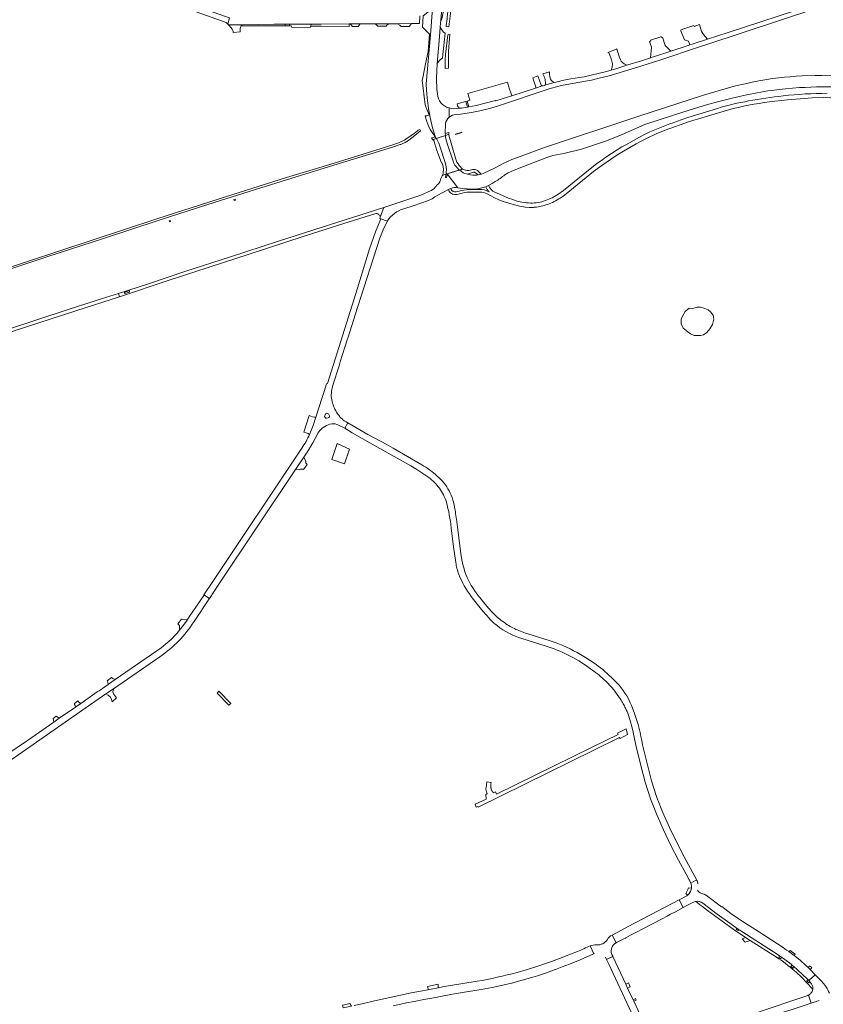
# Model space of a CAD drawing. Header units: metres. Extents: x 166325 to 190320, y 381923 to 404576.
# Tile 518 of 656: x 172251 to 172842, y 391591 to 392315. Entities that reach past the tile are written whole.
import ezdxf

# ---------------------------------------------------------------- set-up
doc = ezdxf.new("R2010")
doc.units = ezdxf.units.M
for name, color, linetype, lineweight in [('B-WE-OG-WATER_MEER-GV', 8, 'Continuous', 18), ('B-WE-VH-VERHARDING_ASFALT-GV', 8, 'Continuous', 18), ('B-WE-VH-VERHARDING_BETON-GV', 8, 'Continuous', 18), ('B-WE-VH-VERHARDING_BETONSTRAATSTEEN-GV', 8, 'Continuous', 18), ('B-WE-VH-VERHARDING_GESLOTEN-GV', 8, 'Continuous', 18), ('B-WE-VH-VERHARDING_HALFVERHARDING-GV', 8, 'Continuous', 18), ('B-WE-VH-VERHARDING_STRAATBAKSTEEN-GV', 8, 'Continuous', 18)]:
    doc.layers.add(name, color=color, linetype=linetype, lineweight=lineweight)

msp = doc.modelspace()

# ---------------------------------------------------------------- linework, layer by layer
at = {"layer": 'B-WE-OG-WATER_MEER-GV', "flags": 128}
for points in [[(172755.259, 392102.923), (172752.181, 392103.768), (172749.775, 392103.811), (172746.415, 392102.923), (172743.704, 392102.975), (172740.926, 392100.726), (172738.942, 392097.154), (172737.884, 392094.905), (172737.884, 392091.465), (172739.339, 392088.29), (172741.446, 392086.939), (172742.963, 392085.379), (172744.849, 392084.1), (172747.602, 392082.93), (172748.848, 392082.913), (172752.184, 392082.93), (172754.46, 392083.516), (172756.801, 392085.206), (172759.099, 392087.763), (172760.941, 392091.035), (172761.877, 392094.857), (172761.378, 392098), (172759.601, 392100.405), (172757.86, 392101.818)], [(172494.062, 391999.343), (172484.793, 392003.504), (172480.863, 391991.623), (172490.39, 391988.594)]]:
    msp.add_lwpolyline(points, close=True, dxfattribs=at)
at = {"layer": 'B-WE-VH-VERHARDING_ASFALT-GV', "flags": 128}
for points in [[(172561.183, 392314.933), (172565.335, 392363.824)], [(172555.083, 392323.659), (172553.456, 392304.277), (172550.445, 392268.206), (172550.549, 392263.491), (172550.718, 392260.65), (172551.006, 392257.818), (172552.069, 392250.096), (172553.276, 392243.347), (172555.05, 392235.868), (172556.941, 392229.327), (172557.057, 392229.171), (172557.766, 392227.871), (172559.058, 392228.303), (172564.552, 392230.141), (172564.435, 392231.609), (172564.58, 392238.877)], [(172834.005, 392326.08), (172772.469, 392305.824), (172757.256, 392300.958), (172745.942, 392297.294), (172744.276, 392296.754), (172743.106, 392296.374), (172730.374, 392292.242), (172729.48, 392291.952), (172717.53, 392288.074), (172715.679, 392287.448), (172715.405, 392287.355), (172708.782, 392285.116), (172698.645, 392282.044), (172698.076, 392281.862), (172697.146, 392281.564), (172689.92, 392279.249), (172686.547, 392278.29), (172682.087, 392277.071), (172671.843, 392274.42), (172666.494, 392273.356), (172661.37, 392272.58), (172655.346, 392271.503), (172650.293, 392270.51), (172648.636, 392270.185), (172645.629, 392269.425), (172644.613, 392269.168), (172642.675, 392268.678), (172638.291, 392267.361), (172637.942, 392267.256), (172636.302, 392266.763), (172635.613, 392266.54), (172630.803, 392264.981), (172613.385, 392259.335), (172606.299, 392257.038), (172601.545, 392255.497), (172601.447, 392255.883), (172594.644, 392254.06), (172587.032, 392252.291), (172581.669, 392251.233), (172581.313, 392251.163), (172580.705, 392251.078), (172576.316, 392250.226), (172574.723, 392250.31), (172570.206, 392249.813), (172569.064, 392249.929), (172567.95, 392250.203), (172567.192, 392250.489), (172567.371, 392243.687), (172569.779, 392244.968), (172571.048, 392245.416), (172572.661, 392245.685), (172575.64, 392245.914), (172583.793, 392247.134), (172589.852, 392248.271), (172596.906, 392250.033), (172602.938, 392251.632), (172602.813, 392251.797), (172639.978, 392264.278), (172642.493, 392264.994), (172649.931, 392266.804), (172662.015, 392269.132), (172671.852, 392270.876), (172677.688, 392272.224), (172684.845, 392274.095), (172704.379, 392279.892), (172722.243, 392285.513), (172751.441, 392295.457), (172756.822, 392297.109), (172836.153, 392323.428)], [(172558.983, 392258.847), (172558.666, 392260.765), (172558.251, 392263.846), (172558.047, 392271.953), (172558.531, 392283.155), (172560.141, 392302.81), (172560.734, 392309.779), (172560.993, 392312.826), (172561.183, 392314.933)], [(172933.513, 392260.459), (172926.696, 392262.499), (172919.85, 392264.438), (172913.272, 392266.266), (172906.631, 392267.849), (172898.841, 392269.407), (172891.026, 392270.832), (172880.885, 392272.214), (172875.305, 392272.852), (172866.956, 392273.643), (172864.194, 392273.854), (172861.225, 392274.024), (172854.559, 392274.267), (172850.863, 392274.357), (172848.674, 392274.39), (172841.394, 392274.357), (172839.029, 392274.346), (172837.758, 392274.34), (172836.465, 392274.291), (172826.849, 392273.927)], [(172792.293, 392269.785), (172785.102, 392268.219), (172777.937, 392266.537), (172766.961, 392263.563), (172754.271, 392259.813), (172706.867, 392244.446), (172636.67, 392221.034), (172620.137, 392214.957), (172613.456, 392212.41), (172610.232, 392210.962), (172607.067, 392209.389), (172601.162, 392206.282), (172592.209, 392202.053), (172591.038, 392201.661), (172590.905, 392201.626)], [(172804.204, 392263.289), (172814.587, 392264.471), (172825.002, 392265.336)], [(172608.255, 392201.182), (172610.772, 392202.632), (172614.667, 392204.435), (172618.641, 392206.033), (172639.015, 392213.809), (172643.422, 392215.325), (172651.705, 392216.755), (172664.724, 392220.014), (172683.117, 392226.217), (172694.531, 392230.901), (172711.303, 392238.265), (172733.095, 392245.373), (172747.771, 392250.053), (172756.628, 392252.613), (172765.523, 392255.036), (172774.571, 392257.405), (172783.689, 392259.485)], [(172806.832, 392255.368), (172816.098, 392256.38), (172825.386, 392257.171), (172834.179, 392257.759), (172842.988, 392257.989), (172848.049, 392257.913), (172853.109, 392257.784), (172857.503, 392257.628), (172861.895, 392257.431), (172868.779, 392256.975), (172875.643, 392256.277), (172888.839, 392254.196), (172899.499, 392252.202), (172909.088, 392249.976), (172919.09, 392247.284), (172929.003, 392244.278), (172935.566, 392241.864), (172942.061, 392239.275)], [(172567.157, 392243.568), (172567.371, 392243.687), (172567.192, 392250.489), (172566.227, 392250.711), (172565.291, 392251.036), (172562.375, 392252.953)], [(172649.037, 392184.087), (172651.229, 392185.592), (172653.32, 392187.234), (172673.489, 392203.505), (172679.675, 392208.09), (172680.272, 392208.532), (172688.366, 392214.077), (172691.904, 392216.422), (172695.519, 392218.648), (172704.769, 392223.899), (172708.968, 392226.297), (172713.295, 392228.453), (172719.653, 392231.346), (172726.084, 392234.071), (172743.985, 392240.353), (172776.128, 392249.958)], [(172764.646, 392249.998), (172742.783, 392243.299), (172734.51, 392240.358)], [(172229.901, 392127.032), (172271.377, 392140.844), (172312.895, 392154.368), (172353.124, 392167.682), (172389.727, 392179.408), (172424.77, 392190.293), (172454.717, 392199.769), (172482.497, 392208.23), (172512.038, 392217.458), (172526.212, 392221.741), (172531.286, 392223.387), (172531.66, 392223.524), (172533.301, 392224.214), (172534.889, 392225.017), (172537.264, 392226.452), (172537.51, 392226.637), (172541.913, 392230.048), (172546.216, 392233.585), (172545.684, 392234.537), (172544.497, 392234.141), (172543.861, 392233.574), (172541.492, 392231.598), (172539.024, 392229.748), (172536.463, 392228.028), (172534.396, 392226.787), (172532.251, 392225.686), (172530.038, 392224.729), (172527.766, 392223.922), (172526.445, 392223.528), (172500.064, 392215.163), (172479.485, 392208.71), (172447.677, 392199.139), (172397.325, 392183.199), (172352.276, 392168.728), (172256.99, 392137.427), (172110.127, 392089.07)], [(172561.052, 392220.103), (172559.592, 392224.476), (172558.288, 392227.307), (172557.766, 392227.871), (172555.584, 392227.142), (172555.899, 392226.523), (172558.26, 392219.177), (172561.712, 392210.098), (172561.948, 392210.183), (172562.699, 392207.944), (172563.074, 392205.612)], [(172570.15, 392211.221), (172569.665, 392212.685), (172566.6, 392221.944), (172565.066, 392226.578), (172564.573, 392229.184), (172564.552, 392230.141), (172557.766, 392227.871), (172558.288, 392227.307), (172559.592, 392224.476), (172561.052, 392220.103), (172564.128, 392210.89), (172564.661, 392209.294), (172565.102, 392207.086), (172565.232, 392204.839), (172565.152, 392203.405), (172564.975, 392202.044), (172565.071, 392201.703), (172565.847, 392201.945), (172574.654, 392204.646), (172572.076, 392207.443)], [(172569.308, 392222.843), (172568.29, 392226.297), (172567.269, 392229.297), (172566.964, 392230.489), (172566.941, 392230.94), (172566.584, 392230.821), (172564.552, 392230.141), (172564.573, 392229.184), (172565.066, 392226.578), (172566.6, 392221.944), (172569.665, 392212.685), (172570.15, 392211.221)], [(172714.929, 392232.695), (172710.858, 392230.74), (172706.843, 392228.673), (172697.773, 392223.597), (172694.235, 392221.674), (172690.787, 392219.592), (172682.602, 392214.055), (172679.226, 392211.8), (172675.944, 392209.41), (172667.173, 392202.494), (172651.378, 392189.677), (172647.269, 392186.8), (172642.946, 392184.257), (172639.3, 392182.67), (172635.539, 392181.38)], [(172562.534, 392201.413), (172562.199, 392200.365), (172562.493, 392200.901), (172565.071, 392201.703), (172564.975, 392202.044), (172565.152, 392203.405), (172565.232, 392204.839), (172565.102, 392207.086), (172564.661, 392209.294), (172564.128, 392210.89), (172561.052, 392220.103)], [(172571.802, 392213.378), (172571.977, 392213.452), (172569.308, 392222.843)], [(172590.905, 392201.626), (172589.844, 392201.345), (172588.632, 392201.107), (172588.478, 392201.087), (172587.407, 392200.948), (172586.175, 392200.868), (172584.94, 392200.869), (172584.569, 392200.884), (172583.022, 392201.109), (172581.489, 392201.412), (172580.713, 392201.607), (172579.974, 392201.793), (172578.48, 392202.251), (172577.666, 392202.537), (172574.796, 392204.73), (172565.847, 392201.945), (172573.59, 392191.65), (172577.119, 392191.142), (172580.672, 392190.847), (172584.498, 392190.652), (172588.325, 392190.843), (172591.337, 392191.488), (172594.287, 392192.374), (172596.207, 392193.398), (172597.981, 392194.359)], [(172572.076, 392207.443), (172574.654, 392204.646), (172577.117, 392205.452), (172574.692, 392207.934)], [(172573.59, 392191.65), (172565.847, 392201.945), (172565.881, 392201.68), (172565.717, 392200.617), (172565.384, 392199.454), (172565.341, 392199.359), (172565.215, 392199.227), (172565.046, 392199.161), (172564.864, 392199.173), (172564.705, 392199.261), (172564.598, 392199.409), (172564.564, 392199.587), (172564.608, 392199.764), (172565.071, 392201.703), (172562.493, 392200.901), (172562.199, 392200.365), (172561.21, 392198.389), (172560.62, 392196.536), (172560.357, 392195.933), (172560.024, 392195.365), (172559.626, 392194.84), (172559.169, 392194.367), (172558.659, 392193.952), (172558.321, 392193.727), (172555.929, 392190.904), (172553.966, 392189.697), (172546.457, 392186.203), (172519.125, 392177.097)], [(172533.799, 392176.19), (172540.723, 392178.342), (172551.987, 392182.381), (172554.732, 392183.56), (172555.814, 392184.164), (172556.837, 392184.863), (172562.173, 392187.836), (172566.778, 392190.287), (172567.669, 392190.774), (172568.604, 392191.169)], [(172568.604, 392191.169), (172567.669, 392190.774), (172566.778, 392190.287)], [(172589.621, 392190.46), (172583.534, 392190.309)], [(172624.194, 392180.611), (172623.633, 392180.696), (172620.656, 392181.148), (172617.16, 392181.91), (172614.019, 392182.896), (172610.916, 392183.993), (172600.315, 392188.634), (172599.303, 392189.27), (172598.386, 392190.035), (172597.202, 392191.686), (172596.207, 392193.398), (172594.287, 392192.374)], [(172576.361, 392189.643), (172573.63, 392188.969)], [(172582.519, 392188.479), (172589.925, 392188.49)], [(172595.243, 392187.143), (172597.958, 392185.663), (172600.73, 392184.295), (172603.858, 392182.81), (172607.087, 392181.561), (172611.174, 392180.285), (172615.3, 392179.142), (172619.188, 392178.135), (172623.138, 392177.412), (172626.227, 392177.187), (172629.323, 392177.228)], [(172519.125, 392177.097), (172516.56, 392170.11), (172516.289, 392168.972), (172517.002, 392168.691), (172521.781, 392167.16), (172521.812, 392167.222)], [(172458.802, 392000.097), (172393.341, 391902.012), (172386.861, 391892.227), (172390.881, 391889.516), (172397.389, 391899.166), (172454.303, 391984.385), (172460.363, 391993.485), (172463.292, 391997.849), (172466.972, 392004.079), (172470.565, 392010.93), (172470.709, 392011.149), (172471.391, 392012.106), (172472.137, 392013.014), (172472.943, 392013.869), (172473.536, 392014.434), (172474.597, 392015.317), (172475.739, 392016.093), (172476.951, 392016.754), (172478.221, 392017.293), (172479.539, 392017.706), (172480.89, 392017.988), (172482.168, 392017.977), (172483.439, 392017.832), (172484.687, 392017.555), (172485.486, 392017.303), (172490.57, 392014.88), (172492.81, 392018.64), (172491.442, 392019.443), (172490.136, 392020.229), (172488.899, 392021.147), (172488.727, 392021.3), (172487.754, 392022.226), (172486.837, 392023.209), (172485.981, 392024.244), (172485.188, 392025.329), (172484.461, 392026.459), (172483.803, 392027.63), (172483.215, 392028.838), (172482.7, 392030.079), (172482.299, 392030.907), (172481.819, 392032.057), (172481.413, 392033.236), (172481.084, 392034.439), (172480.833, 392035.66), (172480.66, 392036.894), (172480.567, 392038.138), (172480.554, 392039.384), (172480.621, 392040.629), (172480.768, 392041.867), (172480.993, 392043.093), (172481.297, 392044.303), (172481.799, 392046.306), (172486.288, 392060.696), (172487.149, 392063.45), (172490.53, 392074.267), (172492.502, 392080.578), (172492.623, 392080.966), (172499.915, 392103.456), (172516.252, 392154.502), (172519.173, 392161.973), (172521.781, 392167.16), (172517.002, 392168.691), (172513.097, 392159.183), (172508.74, 392146.812), (172499.862, 392117.716), (172495.929, 392105.171), (172477.705, 392047.596), (172476.987, 392047.39), (172475.234, 392041.849), (172473.793, 392037.295), (172469.219, 392022.84)], [(172237.483, 392083.212), (172292.605, 392101.06), (172324.872, 392111.482), (172324.03, 392113.945), (172314.398, 392110.829), (172286.973, 392102.09), (172218.25, 392079.571)], [(172331.872, 392114.829), (172328.982, 392113.924)], [(172478.5, 392025.42), (172479.225, 392023.883), (172479.167, 392023.412), (172478.992, 392022.892), (172478.731, 392022.62), (172478.276, 392022.447), (172476.91, 392022.186), (172476.612, 392022.232), (172476.208, 392022.444), (172475.896, 392022.735), (172475.698, 392023.02), (172475.56, 392023.35), (172476.22, 392025.27)], [(172469.219, 392022.84), (172467.302, 392016.782), (172465.707, 392013.008), (172464.521, 392010.204)], [(172547.127, 391987.792), (172526.118, 392000), (172520.803, 392002.974), (172507.364, 392010.193), (172492.81, 392018.64), (172490.57, 392014.88), (172495.913, 392011.382), (172516.248, 391999.83), (172535.134, 391989.228), (172538.951, 391987.015), (172542.716, 391984.714), (172552.264, 391978.55)], [(172569.709, 391962.863), (172569.39, 391963.764), (172568.747, 391965.399), (172568.029, 391967.002), (172567.239, 391968.571), (172566.379, 391970.103), (172565.45, 391971.594), (172564.454, 391973.041), (172563.393, 391974.441), (172562.27, 391975.791), (172561.086, 391977.089), (172559.845, 391978.332), (172558.548, 391979.517)], [(172577.584, 391913.408), (172576.558, 391917.99), (172575.813, 391922.627), (172573.643, 391939.94), (172572.916, 391945.98), (172572.022, 391951.997)], [(172568.751, 391941.476), (172570.503, 391927.53), (172572.122, 391915.94)], [(172583.53, 391890.882), (172587.857, 391885.247), (172592.388, 391879.775), (172594.489, 391877.371), (172596.63, 391875.003)], [(172601.425, 391876.84), (172598.208, 391880.222), (172595.096, 391883.7)], [(172650.866, 391854.718), (172645.867, 391856.708), (172640.805, 391858.53), (172628.223, 391862.53), (172623.296, 391864), (172618.483, 391865.81)], [(172620.699, 391859.911), (172638.003, 391854.471)], [(172654.889, 391847.692), (172658.803, 391845.785), (172662.562, 391843.59), (172667.507, 391840.361), (172672.301, 391836.91)], [(172671.968, 391843.19), (172671.317, 391843.618)], [(172703.473, 391805.435), (172701.364, 391810.772), (172700.438, 391812.744), (172698.925, 391815.966), (172697.877, 391817.723), (172696.563, 391819.783), (172695.182, 391821.8), (172693.707, 391823.807), (172692.227, 391825.692), (172690.723, 391827.258), (172689.582, 391828.379)], [(172699.081, 391803.69), (172700.9, 391798.004), (172701.4, 391796.066), (172702.391, 391792.223), (172702.977, 391789.509), (172704.941, 391780.411), (172708.281, 391766.59), (172711.523, 391754.31), (172715.383, 391742.03), (172720.203, 391729.662), (172724.941, 391719.09), (172730.383, 391707.721), (172736.052, 391696.91), (172741.597, 391686.603), (172743.835, 391682.443), (172743.95, 391682.229), (172744.92, 391679.871), (172748.483, 391681.814), (172749.285, 391682.252), (172749.101, 391682.537), (172747.991, 391684.815), (172740.132, 391699.222), (172734.473, 391710.34), (172729.392, 391720.97), (172724.202, 391732.34), (172723.724, 391733.57), (172721.056, 391740.43), (172720.805, 391741.075), (172719.812, 391743.631), (172716.172, 391755.311), (172712.832, 391768.131), (172709.531, 391781.841)], [(172645.442, 391616.469), (172650.451, 391618.37), (172655.876, 391620.429), (172657.61, 391621.128), (172659.39, 391621.845), (172663.51, 391623.517), (172664.222, 391623.823), (172672.494, 391627.382), (172673.78, 391627.935), (172671.015, 391633.812)], [(172661.64, 391629.793), (172656.493, 391627.608), (172654.119, 391626.685), (172648.41, 391624.477), (172642.646, 391622.415), (172630.294, 391618.087), (172623.864, 391616.126), (172617.384, 391614.334)], [(172526.003, 391589.795), (172531.624, 391590.997), (172535.831, 391591.866), (172541.492, 391592.996), (172548.563, 391594.318), (172554.479, 391595.424), (172568.45, 391598.036), (172571.293, 391598.51), (172574.175, 391598.99), (172587.656, 391601.236), (172590.727, 391601.709), (172593.572, 391602.187), (172598.996, 391603.21), (172608.929, 391605.398), (172613.023, 391606.383), (172620.995, 391608.483), (172628.904, 391610.807), (172632.335, 391611.891), (172638.819, 391614.068), (172645.25, 391616.396), (172645.442, 391616.469)], [(172587.772, 391607.774), (172566.799, 391604.343), (172559.952, 391603.069), (172559.077, 391602.906), (172553.975, 391601.958), (172551.866, 391601.566), (172539.273, 391599.223), (172523.617, 391595.932), (172512.462, 391593.353), (172504.146, 391591.518), (172497.482, 391589.969)]]:
    msp.add_lwpolyline(points, dxfattribs=at)
for points in [[(172693.819, 392284.904), (172693.21, 392285.896), (172692.742, 392286.961), (172692.564, 392287.516), (172690.69, 392293.849), (172690.267, 392293.715), (172683.96, 392291.277), (172684.844, 392290.649), (172686.755, 392285.718), (172687.461, 392282.838), (172687.158, 392280.383), (172686.547, 392278.29), (172689.92, 392279.249), (172697.146, 392281.564), (172698.076, 392281.862), (172696.988, 392282.286), (172695.968, 392282.856), (172695.035, 392283.559), (172694.558, 392284.005)], [(172579.491, 392255.141), (172580.705, 392251.078), (172581.313, 392251.163), (172581.669, 392251.233), (172580.477, 392255.422)], [(172590.905, 392201.626), (172588.573, 392203.923), (172588.06, 392204.309), (172587.502, 392204.627), (172586.909, 392204.873), (172586.29, 392205.044), (172585.655, 392205.137), (172585.013, 392205.15), (172584.374, 392205.083), (172583.749, 392204.938), (172583.642, 392204.904), (172581.677, 392204.367), (172580.96, 392204.331), (172580.244, 392204.376), (172579.537, 392204.5), (172579.312, 392204.557), (172577.117, 392205.452), (172574.796, 392204.73), (172577.666, 392202.537), (172578.48, 392202.251), (172579.974, 392201.793), (172580.713, 392201.607), (172585.046, 392203.049), (172585.194, 392203.087), (172585.552, 392203.121), (172585.909, 392203.074), (172586.247, 392202.951), (172586.549, 392202.755), (172588.478, 392201.087), (172588.632, 392201.107), (172589.844, 392201.345)], [(172459.751, 392155.693), (172489.827, 392165.366), (172513.224, 392172.723), (172513.725, 392172.721), (172514.219, 392172.639), (172514.694, 392172.48), (172515.138, 392172.247), (172515.539, 392171.947), (172515.887, 392171.586), (172516.174, 392171.175), (172516.391, 392170.724), (172516.534, 392170.244), (172516.56, 392170.11), (172519.125, 392177.097), (172461.635, 392158.769), (172441.837, 392152.338), (172405.736, 392140.543), (172373.438, 392130.174), (172345.997, 392121.052), (172324.03, 392113.945), (172324.872, 392111.482), (172325.545, 392111.699), (172360.606, 392123.318), (172420.262, 392142.868)], [(172723.855, 391653.791), (172727.561, 391655.748), (172730.187, 391657.134), (172733.686, 391658.982), (172739.418, 391662.008), (172736.338, 391667.722), (172698.996, 391648.086), (172694.154, 391645.465), (172687.076, 391641.759), (172690.172, 391636.072), (172690.93, 391636.47), (172695.869, 391639.066), (172696.866, 391639.59), (172697.147, 391639.735), (172700.757, 391641.597), (172705.468, 391644.084), (172709.19, 391646.049)]]:
    msp.add_lwpolyline(points, close=True, dxfattribs=at)
at = {"layer": 'B-WE-VH-VERHARDING_ASFALT-GV'}
for points in [[(172826.849, 392273.927, 0.0392388), (172792.293, 392269.785)], [(172783.689, 392259.485, -0.0212541), (172804.204, 392263.289)], [(172825.002, 392265.336, -0.0234881), (172858.423, 392265.651)], [(172562.375, 392252.953, -0.1374165), (172558.983, 392258.847)], [(172787.554, 392255.544, 0.0306448), (172764.646, 392249.998)], [(172776.128, 392249.958, -0.0291826), (172806.832, 392255.368)], [(172812.92, 392259.26, 0.0182152), (172787.554, 392255.544)], [(172845.432, 392261.177, 0.0266687), (172812.92, 392259.26)], [(172564.58, 392238.877, -0.1822015), (172567.157, 392243.568)], [(172734.51, 392240.358, 0.0262916), (172714.929, 392232.695)], [(172574.692, 392207.934, -0.0914489), (172571.802, 392213.378)], [(172563.074, 392205.612, -0.0790756), (172562.534, 392201.413)], [(172572.076, 392207.443, -0.0947049), (172570.15, 392211.221)], [(172601.127, 392196.167, 0.0323729), (172608.255, 392201.182)], [(172566.778, 392190.287, 0.1870952), (172568.235, 392187.982)], [(172569.261, 392189.542, -0.2549466), (172568.604, 392191.169)], [(172568.604, 392191.169, -0.1269734), (172573.59, 392191.65)], [(172583.534, 392190.309, 0.0633038), (172576.361, 392189.643)], [(172596.728, 392188.612, 0.1387575), (172589.621, 392190.46)], [(172594.287, 392192.374, 0.1507296), (172596.728, 392188.612)], [(172597.981, 392194.359, 0.0133314), (172601.127, 392196.167)], [(172568.235, 392187.982, 0.3215123), (172574.838, 392187.293)], [(172573.63, 392188.969, -0.327965), (172569.261, 392189.542)], [(172574.838, 392187.293, -0.0729176), (172582.519, 392188.479)], [(172589.925, 392188.49, -0.1213143), (172595.243, 392187.143)], [(172639.569, 392179.407, 0.0534384), (172649.037, 392184.087)], [(172521.812, 392167.222, -0.1744108), (172533.799, 392176.19)], [(172635.539, 392181.38, -0.088766), (172624.194, 392180.611)], [(172629.323, 392177.228, 0.0047986), (172630.353, 392177.339)], [(172630.353, 392177.339, 0.0510107), (172639.569, 392179.407)], [(172328.982, 392113.924, -0.8456067), (172328.726, 392114.754)], [(172331.611, 392115.742, -1.0393462), (172331.872, 392114.829)], [(172476.22, 392025.27, -0.3009022), (172478.5, 392025.42)], [(172464.521, 392010.204, -0.0620453), (172458.802, 392000.097)], [(172558.548, 391979.517, 0.0506749), (172547.127, 391987.792)], [(172552.264, 391978.55, -0.0564982), (172560.065, 391970.563)], [(172560.065, 391970.563, -0.0734552), (172565.203, 391960.41)], [(172565.203, 391960.41, -0.0416215), (172568.751, 391941.476)], [(172570.958, 391958.058, 0.0181257), (172569.709, 391962.863)], [(172571.251, 391956.666, 0.005105), (172570.958, 391958.058)], [(172572.022, 391951.997, 0.017111), (172571.251, 391956.666)], [(172572.122, 391915.94, 0.0482343), (172574.282, 391907.192)], [(172584.676, 391897.157, -0.0807434), (172577.584, 391913.408)], [(172574.282, 391907.192, 0.0600944), (172583.53, 391890.882)], [(172595.096, 391883.7, -0.0279357), (172584.676, 391897.157)], [(172596.63, 391875.003, 0.0608159), (172602.53, 391869.442)], [(172610.164, 391870.129, -0.0475052), (172601.425, 391876.84)], [(172602.53, 391869.442, 0.0913259), (172620.699, 391859.911)], [(172618.483, 391865.81, -0.0512945), (172610.164, 391870.129)], [(172638.003, 391854.471, -0.0467098), (172654.889, 391847.692)], [(172671.317, 391843.618, 0.0487102), (172650.866, 391854.718)], [(172676.921, 391839.69, 0.0150079), (172671.968, 391843.19)], [(172672.301, 391836.91, -0.0343056), (172682.581, 391828.561)], [(172689.582, 391828.379, 0.0420519), (172676.921, 391839.69)], [(172682.581, 391828.561, -0.0632284), (172693.316, 391815.333)], [(172693.316, 391815.333, -0.0145173), (172695.271, 391811.973)], [(172695.271, 391811.973, -0.0200848), (172697.009, 391808.711)], [(172697.009, 391808.711, -0.029471), (172699.081, 391803.69)], [(172709.531, 391781.841, 0.0392497), (172703.473, 391805.435)], [(172671.015, 391633.812, -0.0111995), (172661.64, 391629.793)], [(172617.384, 391614.334, -0.0247829), (172587.772, 391607.774)]]:
    msp.add_lwpolyline(points, format="xyb", dxfattribs=at)
at = {"layer": 'B-WE-VH-VERHARDING_BETON-GV', "flags": 128}
for points in [[(172587.015, 392489.593), (172585.343, 392483.244), (172584.752, 392479.849), (172584.274, 392476.436), (172584.015, 392473.61), (172580.021, 392428.42), (172577.291, 392401.86), (172576.522, 392394.77), (172575.501, 392387.712), (172573.435, 392374.203), (172571.347, 392361.056), (172571.272, 392360.583), (172570.796, 392357.651), (172570.697, 392357.045), (172570.663, 392356.836), (172570.304, 392353.887), (172570.035, 392351.67), (172569.082, 392343.833), (172567.322, 392329.36), (172565.835, 392317.127), (172565.705, 392316.058), (172565.098, 392311.065), (172565.015, 392310.384)], [(172565.015, 392310.384), (172566.992, 392310.159), (172571.108, 392343.775), (172572.701, 392356.78), (172572.768, 392357.203), (172573.275, 392360.375), (172574.565, 392368.465), (172575.157, 392372.174), (172577.517, 392387.583), (172578.388, 392394.112), (172579.13, 392400.657), (172582.061, 392428.25), (172586.291, 392476.04), (172586.629, 392478.565), (172586.765, 392479.559), (172587.313, 392482.773), (172589.236, 392489.264)]]:
    msp.add_lwpolyline(points, dxfattribs=at)
for points in [[(172400.633, 392318.422), (172398.724, 392319.107), (172398.489, 392319.191), (172389.448, 392322.436), (172377.529, 392326.715), (172376.639, 392327.034), (172350.285, 392336.494), (172336.005, 392341.62), (172333.935, 392342.363), (172332.567, 392338.463), (172359.081, 392328.974), (172363.325, 392327.455), (172403.224, 392313.176), (172404.468, 392312.04), (172405.582, 392316.645)], [(172557.766, 392227.871), (172557.057, 392229.171), (172554.644, 392228.374), (172554.391, 392228.276), (172555.154, 392226.998)], [(172566.584, 392230.821), (172567.097, 392230.992), (172566.931, 392232.434), (172564.435, 392231.609), (172564.552, 392230.141)], [(172406.638, 391812.278), (172397.902, 391821.211), (172396.513, 391819.874), (172405.233, 391810.849)], [(172697.467, 391793.615), (172691.072, 391790.377), (172691.469, 391789.445), (172672.509, 391780.05), (172602.191, 391745.355), (172601.231, 391747.21), (172599.727, 391746.431), (172599.063, 391747.714), (172598.791, 391747.573), (172598.016, 391749.381), (172598.205, 391749.463), (172597.912, 391750.652), (172597.983, 391753.129), (172598.056, 391754.105), (172595.057, 391754.448), (172594.607, 391752.055), (172594.295, 391749.123), (172594.669, 391747.189), (172595.137, 391746.036), (172594.326, 391745.318), (172594.388, 391741.794), (172586.309, 391738.03), (172587.207, 391735.917), (172588.386, 391736.404), (172588.647, 391735.875), (172673.621, 391777.802), (172692.58, 391787.176), (172692.952, 391786.357), (172698.56, 391789.326)]]:
    msp.add_lwpolyline(points, close=True, dxfattribs=at)
at = {"layer": 'B-WE-VH-VERHARDING_BETONSTRAATSTEEN-GV', "flags": 128}
for points in [[(172413.984, 392310.409), (172414.145, 392310.703), (172414.661, 392311.41), (172414.877, 392311.64), (172404.91, 392311.636), (172405.532, 392311.068), (172406.762, 392309.56), (172407.575, 392308.344), (172408.012, 392307.476), (172408.301, 392306.548), (172408.405, 392305.933), (172413.494, 392306.419), (172413.492, 392308.737), (172413.661, 392309.596)], [(172446.744, 392312.025), (172438.5, 392312), (172414.877, 392311.64), (172414.661, 392311.41), (172414.145, 392310.703), (172415.641, 392310.693), (172446.739, 392310.728)], [(172446.739, 392310.728), (172449.773, 392310.732), (172449.726, 392312.034), (172446.744, 392312.025)], [(172465.293, 392310.5), (172466.045, 392312.084), (172450.328, 392312.036), (172449.726, 392312.034), (172449.773, 392310.732), (172450.939, 392310.733), (172451.407, 392309.735), (172464.897, 392309.666)], [(172493.604, 392312.168), (172473.027, 392312.105), (172466.045, 392312.084), (172465.293, 392310.5), (172473.161, 392310.55), (172493.647, 392310.335)], [(172496.244, 392310.359), (172500.45, 392310.399), (172500.915, 392311.076), (172501.686, 392312.198), (172500.458, 392312.19), (172496.244, 392312.176), (172494.492, 392312.171)], [(172520.806, 392310.632), (172521.513, 392311.227), (172522.843, 392312.344), (172512.804, 392312.275), (172513.997, 392311.198), (172514.735, 392310.532)], [(172531.684, 392310.679), (172532.073, 392310.361), (172537.731, 392310.336), (172539.602, 392312.459), (172529.33, 392312.389), (172530.875, 392311.267)], [(172739.179, 392308.274), (172737.401, 392307.683), (172737.608, 392307.017), (172740.472, 392300.535), (172743.382, 392299.436), (172744.276, 392296.754), (172745.942, 392297.294), (172757.256, 392300.958), (172754.296, 392304.345), (172752.96, 392306.679), (172751.527, 392311.703), (172747.583, 392310.247), (172747.269, 392310.959)], [(172553.456, 392304.277), (172552.916, 392304.795), (172551.797, 392291.91), (172549.801, 392282.771), (172547.777, 392272.603), (172547.447, 392270.946), (172549.602, 392252.573), (172550.176, 392251.11), (172552.478, 392245.243), (172550.78, 392244.607), (172549.648, 392244.478), (172549.78, 392243.868), (172549.849, 392243.604), (172550.486, 392241.177), (172551.737, 392237.766), (172553.28, 392234.598), (172555.143, 392231.638), (172556.941, 392229.327), (172555.05, 392235.868), (172553.276, 392243.347), (172552.069, 392250.096), (172551.006, 392257.818), (172550.718, 392260.65), (172550.549, 392263.491), (172550.445, 392268.206)], [(172726.257, 392296.421), (172724.267, 392302.532), (172723.45, 392302.257), (172723.252, 392302.906), (172722.199, 392302.561), (172715.356, 392300.321), (172715.569, 392299.533), (172714.63, 392299.248), (172716.105, 392295.075), (172715.405, 392287.355), (172715.679, 392287.448), (172717.53, 392288.074), (172729.48, 392291.952), (172730.374, 392292.242)], [(172632.55, 392274.005), (172628.703, 392272.532), (172629.538, 392270.061), (172630.952, 392265.875), (172630.803, 392264.981), (172635.613, 392266.54), (172634.882, 392267.169)], [(172564.564, 392199.587), (172564.598, 392199.409), (172564.705, 392199.261), (172564.864, 392199.173), (172565.046, 392199.161), (172565.215, 392199.227), (172565.341, 392199.359), (172565.384, 392199.454), (172565.717, 392200.617), (172565.881, 392201.68), (172565.847, 392201.945), (172565.492, 392201.834), (172565.071, 392201.703), (172564.608, 392199.764)], [(172368.978, 391866.112), (172371.825, 391869.708), (172374.469, 391873.456), (172374.739, 391873.879), (172372.288, 391873.772), (172371.341, 391873.936), (172370.369, 391874.33), (172367.579, 391870.754), (172368.373, 391870.134), (172368.865, 391869.188)], [(172280.443, 391801.248), (172278.14, 391802.81), (172276.01, 391801.065), (172276.483, 391798.5)], [(172785.322, 391640.01), (172782.858, 391639.037), (172785.017, 391636.445), (172788.673, 391637.869)], [(172817.098, 391629.648), (172818.035, 391628.983), (172820.958, 391626.806), (172821.108, 391627.009), (172821.418, 391627.427), (172821.711, 391627.821), (172818.125, 391630.371), (172817.689, 391630.064)], [(172832.889, 391616.37), (172833.529, 391617.193), (172833.998, 391617.795), (172832.336, 391619.177), (172831.972, 391618.691), (172831.339, 391617.858)], [(172553.975, 391601.958), (172559.077, 391602.906), (172559.208, 391605.062), (172559.119, 391605.635), (172551.4, 391604.033), (172551.507, 391603.495), (172551.866, 391601.566)], [(172702.611, 391594.105), (172703.11, 391593.034), (172704.101, 391593.578), (172704.641, 391593.875), (172704.908, 391594.021), (172704.398, 391595.048)]]:
    msp.add_lwpolyline(points, close=True, dxfattribs=at)
for points in [[(172567.778, 392304.589), (172566.263, 392304.203), (172564.48, 392289.638), (172564.257, 392285.811), (172564.271, 392281.978), (172564.421, 392279.343), (172566.891, 392279.774)], [(172642.414, 392270.811), (172641.905, 392271.582), (172641.611, 392272.223), (172641.28, 392273.584), (172641.106, 392274.975), (172641.092, 392276.376), (172641.138, 392277.01), (172636.05, 392275.382)], [(172637.942, 392267.256), (172638.291, 392267.361), (172642.675, 392268.678), (172644.613, 392269.168), (172643.788, 392269.585), (172643.048, 392270.138), (172642.414, 392270.811)], [(172331.611, 392115.742), (172328.726, 392114.754)], [(172379.576, 391872.483), (172390.839, 391889.136), (172390.69, 391889.232), (172390.881, 391889.516), (172386.861, 391892.227), (172386.685, 391891.962), (172386.769, 391891.769), (172386.717, 391891.692), (172376.051, 391875.931), (172374.739, 391873.879), (172374.469, 391873.456), (172371.825, 391869.708), (172368.978, 391866.112)], [(172352.116, 391850.85), (172321.585, 391829.733), (172316.64, 391826.312), (172316.477, 391826.2), (172316.314, 391826.087), (172309.705, 391821.515), (172308.422, 391820.628), (172296.207, 391812.179)], [(172231.752, 391761.546), (172295.421, 391805.752), (172314.779, 391819.155), (172320.315, 391822.989), (172354.314, 391846.53)], [(172296.207, 391812.179), (172292.342, 391809.505), (172280.443, 391801.248), (172276.483, 391798.5), (172275.617, 391797.899), (172257.808, 391785.541), (172256.317, 391784.506), (172241.971, 391774.552)], [(172690.09, 391636.032), (172690.131, 391636.052), (172690.172, 391636.072), (172687.076, 391641.759)], [(172671.015, 391633.812), (172673.78, 391627.935), (172674.25, 391628.138)], [(172682.265, 391625.393), (172683.085, 391623.678), (172687.731, 391626.019), (172687.64, 391626.214)], [(172698.555, 391602.804), (172697.209, 391605.691), (172687.731, 391626.019), (172683.085, 391623.678), (172684.675, 391620.353), (172711.23, 391563.46)], [(172711.5, 391562.763), (172716.409, 391564.515), (172716.151, 391565.069), (172703.11, 391593.034), (172702.611, 391594.105), (172698.555, 391602.804)], [(172831.064, 391597.398), (172819.957, 391593.652), (172819.331, 391593.44), (172787.454, 391582.689), (172787.036, 391582.548), (172783.282, 391581.282), (172766.273, 391575.545), (172765.882, 391575.413), (172760.388, 391573.56), (172744.09, 391568.063), (172740.239, 391566.764), (172723.613, 391561.156)], [(172789.223, 391576.851), (172790.016, 391577.118), (172798.483, 391579.97), (172802.628, 391581.366), (172814.71, 391585.436), (172818.78, 391586.807), (172833.525, 391591.774), (172831.476, 391597.589)]]:
    msp.add_lwpolyline(points, dxfattribs=at)
at = {"layer": 'B-WE-VH-VERHARDING_BETONSTRAATSTEEN-GV'}
for points in [[(172566.891, 392279.774, -0.0375977), (172567.778, 392304.589)], [(172636.05, 392275.382, -0.1939197), (172637.942, 392267.256)], [(172354.314, 391846.53, 0.1040513), (172379.576, 391872.483)], [(172368.978, 391866.112, -0.0690442), (172352.116, 391850.85)], [(172687.076, 391641.759, 0.1504374), (172683.625, 391638.616)], [(172675.596, 391634.511, 0.1264129), (172671.015, 391633.812)], [(172683.625, 391638.616, -0.2803651), (172675.596, 391634.511)], [(172687.64, 391626.214, -0.458559), (172690.09, 391636.032)], [(172831.476, 391597.589, -0.057165), (172831.064, 391597.398)]]:
    msp.add_lwpolyline(points, format="xyb", dxfattribs=at)
at = {"layer": 'B-WE-VH-VERHARDING_GESLOTEN-GV', "flags": 128}
for points in [[(172576.611, 392232.35), (172576.508, 392232.674), (172571.847, 392231.148), (172571.976, 392230.785), (172576.595, 392232.345)], [(172409.998, 392182.471), (172409.731, 392183.307), (172408.936, 392183.054), (172409.203, 392182.217)], [(172362.356, 392166.818), (172362.057, 392167.685), (172361.236, 392167.402), (172361.535, 392166.535)]]:
    msp.add_lwpolyline(points, close=True, dxfattribs=at)
at = {"layer": 'B-WE-VH-VERHARDING_HALFVERHARDING-GV', "flags": 128}
for points in [[(172611.601, 392264.3), (172610.929, 392266.667), (172610.192, 392269.265), (172581.094, 392261.084), (172582.5, 392255.999), (172580.477, 392255.422), (172581.669, 392251.233), (172587.032, 392252.291), (172594.644, 392254.06), (172601.447, 392255.883), (172601.545, 392255.497), (172606.299, 392257.038), (172613.385, 392259.335), (172612.374, 392262.327)], [(172577.669, 392254.621), (172573.148, 392253.411), (172573.466, 392251.975), (172574.723, 392250.31), (172576.316, 392250.226), (172580.705, 392251.078), (172579.491, 392255.141)]]:
    msp.add_lwpolyline(points, close=True, dxfattribs=at)
at = {"layer": 'B-WE-VH-VERHARDING_STRAATBAKSTEEN-GV', "flags": 128}
for points in [[(172565.989, 392357.26), (172565.514, 392362.033), (172565.335, 392363.824), (172561.183, 392314.933), (172561.594, 392315.035), (172564.787, 392329.62), (172565.193, 392331.475), (172566.164, 392342.749), (172566.727, 392349.861), (172566.502, 392352.116)], [(172553.456, 392304.277), (172555.083, 392323.659), (172548.034, 392318.221), (172547.668, 392309.829), (172552.916, 392304.795)], [(172564.396, 392305.295), (172563.122, 392306.095), (172561.766, 392307.923), (172560.734, 392309.779), (172560.141, 392302.81), (172558.531, 392283.155), (172559.723, 392284.811), (172561.164, 392286.169), (172562.273, 392287.038), (172562.491, 392289.63)], [(172464.521, 392010.204), (172465.707, 392013.008), (172467.302, 392016.782), (172469.219, 392022.84), (172468.172, 392022.958), (172466.739, 392023.12), (172464.173, 392023.956), (172460.256, 392011.788), (172462.05, 392011.244), (172463.495, 392010.899)], [(172462.773, 391988.037), (172462.602, 391988.153), (172462.312, 391988.424), (172462.082, 391988.747), (172461.922, 391989.109), (172461.837, 391989.497), (172461.832, 391989.893), (172461.874, 391990.112), (172460.363, 391993.485), (172454.303, 391984.385), (172457.322, 391984.216), (172457.494, 391984.343), (172457.894, 391984.539), (172458.323, 391984.66), (172458.767, 391984.703), (172459.211, 391984.666), (172459.641, 391984.55), (172460.044, 391984.36)], [(172319.838, 391830.523), (172318.939, 391831.18), (172315.748, 391828.8), (172316.19, 391827.757), (172316.477, 391826.2), (172316.64, 391826.312), (172321.585, 391829.733)], [(172319.884, 391820.676), (172320.315, 391822.989), (172314.779, 391819.155), (172316.5, 391818.221), (172317.921, 391817.017), (172318.817, 391815.321), (172319.215, 391813.856), (172319.328, 391813.44), (172322.598, 391816.405), (172320.424, 391819.241)], [(172295.846, 391812.458), (172295.416, 391812.791), (172294.912, 391813.18), (172294.131, 391814.135), (172291.417, 391811.847), (172292.068, 391810.714), (172292.342, 391809.505), (172296.207, 391812.179)], [(172699.162, 391606.656), (172697.209, 391605.691), (172698.555, 391602.804), (172700.141, 391603.587), (172700.52, 391603.774)], [(172488.842, 391590.23), (172489.261, 391588.199), (172495.361, 391589.446), (172494.191, 391591.395), (172489.266, 391590.296)]]:
    msp.add_lwpolyline(points, close=True, dxfattribs=at)
for points in [[(172405.582, 392316.645), (172404.468, 392312.04), (172404.91, 392311.636), (172414.877, 392311.64), (172438.5, 392312), (172446.744, 392312.025), (172449.726, 392312.034), (172450.328, 392312.036), (172466.045, 392312.084), (172473.027, 392312.105), (172493.604, 392312.168), (172494.492, 392312.171), (172496.244, 392312.176), (172500.458, 392312.19), (172501.686, 392312.198), (172512.804, 392312.275), (172522.843, 392312.344), (172529.33, 392312.389), (172539.602, 392312.459), (172545.501, 392312.5), (172545.744, 392318.106)], [(172745.457, 391676.259), (172743.354, 391676.639), (172742.91, 391675.319), (172742.086, 391673.765), (172741.389, 391672.434), (172742.493, 391671.055)], [(172749.285, 391682.252), (172748.483, 391681.814), (172744.92, 391679.871)], [(172741.487, 391670.43), (172736.338, 391667.722), (172739.418, 391662.008), (172742.159, 391663.455), (172746.884, 391665.95), (172747.622, 391666.312), (172748.403, 391666.567)], [(172831.339, 391617.858), (172829.408, 391619.712), (172825.731, 391623.059), (172821.827, 391626.138), (172820.958, 391626.806), (172818.035, 391628.983), (172817.098, 391629.648), (172815.513, 391630.774), (172812.954, 391632.512), (172795.436, 391643.802), (172782.771, 391651.964), (172779.81, 391653.961), (172774.468, 391657.734), (172767.722, 391662.69), (172767.556, 391662.486), (172756.478, 391670.866), (172756.095, 391671.081), (172754.788, 391671.812), (172752.948, 391672.415)], [(172748.403, 391666.567), (172748.963, 391666.147), (172749.623, 391665.652), (172751.322, 391664.378)], [(172751.322, 391664.378), (172752.795, 391663.211), (172757.238, 391659.815), (172776.26, 391646.132), (172781.548, 391642.421), (172784.224, 391640.711), (172785.322, 391640.01), (172788.673, 391637.869), (172808.01, 391625.514)], [(172753.794, 391665.195), (172764.37, 391657.154), (172773.654, 391650.403), (172778.124, 391647.33), (172778.823, 391646.869), (172780.353, 391645.859), (172782.651, 391644.342), (172809.244, 391627.22), (172810.352, 391626.459), (172811.804, 391625.463), (172814.099, 391623.888), (172818.783, 391620.319), (172819.513, 391619.692), (172821.123, 391618.308), (172823.332, 391616.411), (172827.767, 391612.374), (172830.138, 391610.061), (172831.104, 391608.997), (172831.805, 391608.225), (172832.537, 391608.888), (172832.624, 391608.967), (172835.758, 391611.817), (172835.83, 391611.882), (172836.489, 391612.481), (172833.143, 391616.126), (172832.889, 391616.37), (172831.339, 391617.858)], [(172833.882, 391605.863), (172832.603, 391607.316), (172831.763, 391606.661), (172830.263, 391608.026), (172830.5, 391608.299), (172831.104, 391608.997), (172830.138, 391610.061), (172827.767, 391612.374), (172823.332, 391616.411), (172821.123, 391618.308), (172820.274, 391617.3), (172818.667, 391618.593), (172819.513, 391619.692), (172818.783, 391620.319), (172814.099, 391623.888), (172811.804, 391625.463), (172811.505, 391624.872), (172811.254, 391624.377), (172810.538, 391624.872), (172809.766, 391625.405), (172810.352, 391626.459), (172809.244, 391627.22), (172782.651, 391644.342), (172780.353, 391645.859), (172779.749, 391645.218), (172779.405, 391645.434), (172778.33, 391646.111), (172778.823, 391646.869), (172778.124, 391647.33), (172773.654, 391650.403), (172764.37, 391657.154), (172753.794, 391665.195)], [(172826.363, 391610.848), (172830.617, 391606.45), (172831.35, 391605.537), (172834.772, 391601.737)], [(172847.024, 391599.078), (172846.418, 391600.336), (172845.854, 391601.467), (172845.248, 391602.432), (172844.265, 391603.94), (172842.772, 391605.893), (172842.403, 391606.317), (172841.58, 391607.263), (172840.195, 391608.774), (172838.908, 391610.043), (172836.489, 391612.481), (172835.83, 391611.882), (172835.758, 391611.817), (172832.624, 391608.967), (172832.537, 391608.888), (172831.805, 391608.225), (172832.215, 391607.758), (172832.603, 391607.316), (172833.882, 391605.863)], [(172831.476, 391597.589), (172833.525, 391591.774), (172837.122, 391592.985), (172837.835, 391593.176)]]:
    msp.add_lwpolyline(points, dxfattribs=at)
at = {"layer": 'B-WE-VH-VERHARDING_STRAATBAKSTEEN-GV'}
for points in [[(172744.315, 391672.997, 0.118415), (172745.457, 391676.259)], [(172744.92, 391679.871, -0.1254415), (172745.457, 391676.259)], [(172750.237, 391679.547, 0.1051122), (172749.285, 391682.252)], [(172742.493, 391671.055, -0.0386651), (172741.487, 391670.43)], [(172742.493, 391671.055, 0.0903393), (172744.315, 391672.997)], [(172752.948, 391672.415, -0.238198), (172749.965, 391674.927)], [(172748.403, 391666.567, -0.2523114), (172753.794, 391665.195)], [(172808.01, 391625.514, -0.0316313), (172821.207, 391615.532)], [(172821.207, 391615.532, -0.0132102), (172826.363, 391610.848)], [(172833.882, 391605.863, -0.1968431), (172834.772, 391601.737)], [(172833.414, 391598.969, -0.1073), (172831.476, 391597.589)], [(172834.772, 391601.737, -0.1409907), (172833.414, 391598.969)], [(172837.835, 391593.176, -0.0729738), (172839.532, 391593.556)]]:
    msp.add_lwpolyline(points, format="xyb", dxfattribs=at)

doc.saveas('drawing.dxf')
